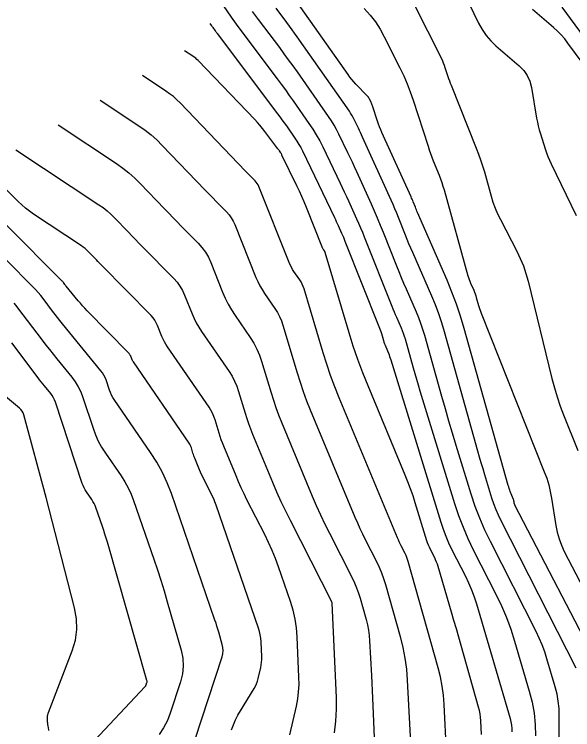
# Model space of a CAD drawing. Extents: x 1354696 to 1366163, y 660729 to 670380.
# Drawn here: x 1360824.2 to 1360905.9, y 664587.9 to 664692.5 of the extents above; entities that cross this region are included whole.
import ezdxf

# ---------------------------------------------------------------- set-up
doc = ezdxf.new("R2010")
doc.units = 0
doc.layers.add('R_Contours', color=7, linetype='Continuous')

msp = doc.modelspace()

# ---------------------------------------------------------------- linework, layer by layer
at = {"layer": 'R_Contours'}
for points in [[(1360878.42, 664702.37), (1360886.65, 664686.02), (1360886.8, 664685.71), (1360886.93, 664685.39), (1360887.06, 664685.07), (1360887.17, 664684.75), (1360887.6, 664683.43), (1360887.71, 664683.1), (1360887.82, 664682.78), (1360887.94, 664682.45), (1360888.07, 664682.13), (1360891.75, 664672.93), (1360892.09, 664672.07), (1360892.39, 664671.21), (1360892.68, 664670.33), (1360892.93, 664669.45), (1360893.92, 664665.89), (1360894.19, 664665.01), (1360894.51, 664664.15), (1360894.87, 664663.31), (1360895.27, 664662.48), (1360897.68, 664657.85), (1360898.19, 664656.79), (1360898.64, 664655.71), (1360899.02, 664654.6), (1360899.33, 664653.47), (1360902.82, 664639.24), (1360903.18, 664637.89), (1360903.58, 664636.55), (1360904.03, 664635.22), (1360904.53, 664633.91), (1360906.61, 664628.7)], [(1360888.67, 664698.34), (1360892.09, 664691.22), (1360892.59, 664690.29), (1360893.19, 664689.42), (1360893.87, 664688.62), (1360894.63, 664687.89), (1360898.04, 664684.95), (1360898.7, 664684.28), (1360899.21, 664683.54), (1360899.58, 664682.72), (1360899.81, 664681.82), (1360900.58, 664677.33), (1360900.69, 664676.75), (1360900.82, 664676.18), (1360900.97, 664675.61), (1360901.13, 664675.05), (1360901.84, 664672.81), (1360902.02, 664672.26), (1360902.23, 664671.71), (1360902.45, 664671.17), (1360902.69, 664670.64), (1360906.34, 664663.06)], [(1360910.03, 664596.43), (1360897.39, 664620.73), (1360897.37, 664620.8), (1360897.34, 664620.86), (1360897.32, 664620.93), (1360897.31, 664620.99), (1360897.27, 664621.27), (1360897.25, 664621.33), (1360897.24, 664621.4), (1360897.22, 664621.47), (1360897.19, 664621.53), (1360896.72, 664622.72), (1360896.64, 664622.94), (1360896.56, 664623.16), (1360896.49, 664623.38), (1360896.42, 664623.61), (1360889.98, 664646.58), (1360889.45, 664648.37), (1360888.85, 664650.14), (1360888.2, 664651.89), (1360887.48, 664653.62), (1360883.16, 664663.54), (1360883.08, 664663.73), (1360883, 664663.92), (1360882.92, 664664.11), (1360882.84, 664664.3), (1360882.54, 664665.07), (1360882.46, 664665.26), (1360882.38, 664665.45), (1360882.3, 664665.63), (1360882.22, 664665.82), (1360877.95, 664675.23), (1360877.77, 664675.63), (1360877.61, 664676.04), (1360877.46, 664676.45), (1360877.32, 664676.87), (1360876.59, 664679.1), (1360876.55, 664679.23), (1360876.5, 664679.37), (1360876.44, 664679.5), (1360876.38, 664679.63), (1360876.12, 664680.14), (1360876.05, 664680.26), (1360875.98, 664680.38), (1360875.89, 664680.49), (1360875.8, 664680.6), (1360874.14, 664682.31), (1360873.84, 664682.63), (1360873.55, 664682.97), (1360873.28, 664683.32), (1360873.01, 664683.68), (1360865.53, 664694.35)], [(1360854.73, 664693.77), (1360855.9, 664692.08), (1360856.14, 664691.74), (1360856.39, 664691.4), (1360856.63, 664691.06), (1360856.88, 664690.72), (1360862.64, 664683.07), (1360863.24, 664682.27), (1360863.83, 664681.46), (1360864.41, 664680.65), (1360864.99, 664679.83), (1360867.28, 664676.56), (1360867.84, 664675.73), (1360868.36, 664674.88), (1360868.85, 664674.01), (1360869.3, 664673.12), (1360871.84, 664667.83), (1360872.15, 664667.18), (1360872.45, 664666.53), (1360872.76, 664665.88), (1360873.05, 664665.23), (1360874.24, 664662.61), (1360874.53, 664661.96), (1360874.82, 664661.3), (1360875.09, 664660.64), (1360875.36, 664659.97), (1360879.41, 664649.81), (1360879.57, 664649.41), (1360879.73, 664649.01), (1360879.9, 664648.62), (1360880.07, 664648.22), (1360880.75, 664646.65), (1360880.92, 664646.26), (1360881.07, 664645.86), (1360881.21, 664645.45), (1360881.33, 664645.04), (1360882.51, 664640.82), (1360882.75, 664639.98), (1360882.99, 664639.14), (1360883.24, 664638.3), (1360883.5, 664637.46), (1360888.58, 664620.95), (1360889.16, 664619.22), (1360889.81, 664617.51), (1360890.53, 664615.83), (1360891.32, 664614.18), (1360894.66, 664607.63), (1360895.45, 664605.98), (1360896.16, 664604.3), (1360896.79, 664602.59), (1360897.34, 664600.85), (1360899.5, 664593.5), (1360899.91, 664591.9), (1360900.2, 664590.29), (1360900.37, 664588.66), (1360900.42, 664587.01)], [(1360906.36, 664596.88), (1360895.4, 664618.43), (1360895.01, 664619.24), (1360894.65, 664620.06), (1360894.34, 664620.9), (1360894.05, 664621.75), (1360893, 664625.18), (1360892.74, 664626.04), (1360892.48, 664626.9), (1360892.23, 664627.76), (1360891.98, 664628.63), (1360887.1, 664646.06), (1360886.7, 664647.4), (1360886.26, 664648.71), (1360885.77, 664650.01), (1360885.24, 664651.3), (1360882.45, 664657.69), (1360882.18, 664658.32), (1360881.91, 664658.96), (1360881.65, 664659.59), (1360881.4, 664660.23), (1360880.38, 664662.79), (1360880.12, 664663.43), (1360879.85, 664664.06), (1360879.58, 664664.69), (1360879.3, 664665.32), (1360875.11, 664674.56), (1360874.96, 664674.88), (1360874.81, 664675.2), (1360874.66, 664675.52), (1360874.51, 664675.84), (1360873.9, 664677.12), (1360873.74, 664677.43), (1360873.57, 664677.74), (1360873.38, 664678.04), (1360873.19, 664678.33), (1360865.56, 664689.21), (1360865.19, 664689.74), (1360864.81, 664690.26), (1360864.43, 664690.79), (1360864.04, 664691.31), (1360862.48, 664693.38)], [(1360875.37, 664693.35), (1360876.22, 664692.4), (1360876.99, 664691.4), (1360877.68, 664690.34), (1360878.29, 664689.23), (1360880.58, 664684.67), (1360881.14, 664683.52), (1360881.64, 664682.35), (1360882.1, 664681.16), (1360882.52, 664679.96), (1360884.7, 664673.22), (1360884.87, 664672.69), (1360885.06, 664672.15), (1360885.26, 664671.62), (1360885.47, 664671.09), (1360886.31, 664668.98), (1360886.52, 664668.45), (1360886.71, 664667.92), (1360886.88, 664667.38), (1360887.04, 664666.83), (1360890.53, 664654.27), (1360890.62, 664654), (1360890.71, 664653.73), (1360890.81, 664653.46), (1360890.92, 664653.19), (1360891.37, 664652.15), (1360891.48, 664651.88), (1360891.58, 664651.62), (1360891.67, 664651.35), (1360891.75, 664651.07), (1360892.08, 664649.92), (1360892.16, 664649.64), (1360892.25, 664649.36), (1360892.35, 664649.08), (1360892.45, 664648.81), (1360901.7, 664625.62), (1360902.05, 664624.68), (1360902.34, 664623.72), (1360902.58, 664622.74), (1360902.76, 664621.75), (1360903.38, 664617.76), (1360903.57, 664616.78), (1360903.85, 664615.82), (1360904.19, 664614.88), (1360904.62, 664613.97), (1360912.07, 664599.65)], [(1360909.78, 664682.03), (1360905.16, 664688.29), (1360904.68, 664688.91), (1360904.17, 664689.49), (1360903.63, 664690.05), (1360903.05, 664690.57), (1360899.98, 664693.23)], [(1360911.39, 664683.95), (1360904.33, 664693.54)], [(1360903.78, 664569.96), (1360903.89, 664589.93), (1360903.86, 664591), (1360903.75, 664592.06), (1360903.57, 664593.1), (1360903.3, 664594.14), (1360902.09, 664598.27), (1360901.76, 664599.29), (1360901.39, 664600.3), (1360900.97, 664601.28), (1360900.51, 664602.25), (1360893.81, 664615.41), (1360893, 664617.09), (1360892.27, 664618.8), (1360891.61, 664620.54), (1360891.02, 664622.31), (1360888.82, 664629.47), (1360888.28, 664631.24), (1360887.75, 664633.02), (1360887.23, 664634.8), (1360886.73, 664636.59), (1360884.21, 664645.55), (1360883.95, 664646.42), (1360883.66, 664647.28), (1360883.34, 664648.13), (1360883, 664648.97), (1360881.54, 664652.31), (1360881.18, 664653.15), (1360880.83, 664653.99), (1360880.48, 664654.83), (1360880.14, 664655.67), (1360878.18, 664660.6), (1360877.76, 664661.64), (1360877.33, 664662.68), (1360876.88, 664663.71), (1360876.42, 664664.73), (1360874.27, 664669.49), (1360873.95, 664670.18), (1360873.63, 664670.87), (1360873.31, 664671.55), (1360872.98, 664672.24), (1360871.67, 664674.97), (1360871.33, 664675.65), (1360870.96, 664676.31), (1360870.56, 664676.95), (1360870.14, 664677.58), (1360865.59, 664684.07), (1360864.96, 664684.97), (1360864.31, 664685.86), (1360863.66, 664686.75), (1360863.01, 664687.63), (1360859.89, 664691.77), (1360859.47, 664692.34), (1360859.05, 664692.91)], [(1360852.8, 664691.16), (1360853.05, 664690.83), (1360853.09, 664690.77), (1360853.14, 664690.72), (1360853.18, 664690.66), (1360853.21, 664690.6), (1360853.57, 664690.09), (1360853.64, 664689.98), (1360853.72, 664689.88), (1360853.79, 664689.78), (1360853.87, 664689.68), (1360862.7, 664677.94), (1360863.02, 664677.51), (1360863.34, 664677.07), (1360863.66, 664676.62), (1360863.98, 664676.18), (1360865.22, 664674.4), (1360865.53, 664673.95), (1360865.81, 664673.48), (1360866.07, 664673.01), (1360866.32, 664672.53), (1360871.01, 664662.77), (1360871.15, 664662.49), (1360871.28, 664662.2), (1360871.41, 664661.92), (1360871.54, 664661.64), (1360872.06, 664660.5), (1360872.18, 664660.21), (1360872.31, 664659.92), (1360872.43, 664659.64), (1360872.55, 664659.35), (1360877.52, 664646.84), (1360877.62, 664646.6), (1360877.71, 664646.35), (1360877.79, 664646.1), (1360877.87, 664645.85), (1360878.18, 664644.81), (1360878.25, 664644.57), (1360878.34, 664644.33), (1360878.42, 664644.1), (1360878.52, 664643.86), (1360878.9, 664642.94), (1360879, 664642.7), (1360879.08, 664642.47), (1360879.17, 664642.23), (1360879.24, 664641.99), (1360886.56, 664618.23), (1360886.9, 664617.2), (1360887.28, 664616.19), (1360887.71, 664615.19), (1360888.18, 664614.21), (1360890.16, 664610.33), (1360890.63, 664609.36), (1360891.05, 664608.36), (1360891.43, 664607.34), (1360891.76, 664606.31), (1360896.69, 664589.5), (1360896.81, 664589.03), (1360896.89, 664588.55), (1360896.94, 664588.07), (1360896.96, 664587.59)], [(1360892.51, 664587.18), (1360892.4, 664589.2), (1360892.36, 664589.7), (1360892.3, 664590.2), (1360892.2, 664590.69), (1360892.08, 664591.18), (1360889.54, 664600.18), (1360889.19, 664601.41), (1360888.84, 664602.63), (1360888.49, 664603.86), (1360888.13, 664605.08), (1360886.17, 664611.77), (1360886.06, 664612.09), (1360885.95, 664612.41), (1360885.81, 664612.73), (1360885.67, 664613.03), (1360885.05, 664614.25), (1360884.9, 664614.56), (1360884.76, 664614.87), (1360884.64, 664615.19), (1360884.53, 664615.51), (1360882.83, 664621.06), (1360882.5, 664622.09), (1360882.14, 664623.11), (1360881.76, 664624.12), (1360881.36, 664625.12), (1360875.92, 664638.18), (1360875.16, 664640.09), (1360874.44, 664642.02), (1360873.77, 664643.97), (1360873.16, 664645.94), (1360869.66, 664657.65), (1360869.64, 664657.72), (1360869.62, 664657.78), (1360869.58, 664657.84), (1360869.55, 664657.9), (1360869.39, 664658.13), (1360869.35, 664658.18), (1360869.32, 664658.24), (1360869.29, 664658.3), (1360869.26, 664658.37), (1360866.9, 664664.26), (1360866.58, 664665.06), (1360866.24, 664665.85), (1360865.88, 664666.64), (1360865.51, 664667.42), (1360863.34, 664671.93), (1360863.3, 664672.01), (1360863.26, 664672.09), (1360863.22, 664672.16), (1360863.17, 664672.24), (1360862.96, 664672.53), (1360862.91, 664672.6), (1360862.86, 664672.67), (1360862.81, 664672.74), (1360862.75, 664672.81), (1360860.82, 664675.38), (1360860.47, 664675.83), (1360860.12, 664676.27), (1360859.74, 664676.69), (1360859.36, 664677.1), (1360851.07, 664685.74), (1360850.9, 664685.91), (1360850.72, 664686.07), (1360850.52, 664686.22), (1360850.32, 664686.37), (1360849.09, 664687.18)], [(1360887.42, 664584.67), (1360887.06, 664591.55), (1360886.96, 664592.92), (1360886.77, 664594.27), (1360886.51, 664595.61), (1360886.17, 664596.94), (1360881.8, 664612.46), (1360881.71, 664612.76), (1360881.6, 664613.06), (1360881.48, 664613.35), (1360881.34, 664613.64), (1360880.76, 664614.77), (1360880.62, 664615.06), (1360880.49, 664615.34), (1360880.36, 664615.63), (1360880.23, 664615.93), (1360871.7, 664636.42), (1360871.05, 664638.04), (1360870.44, 664639.68), (1360869.88, 664641.33), (1360869.35, 664643), (1360866.56, 664652.35), (1360866.44, 664652.7), (1360866.3, 664653.04), (1360866.13, 664653.36), (1360865.93, 664653.68), (1360865.09, 664654.9), (1360864.89, 664655.21), (1360864.71, 664655.53), (1360864.54, 664655.86), (1360864.39, 664656.2), (1360859.94, 664667.33), (1360859.84, 664667.55), (1360859.71, 664667.77), (1360859.57, 664667.97), (1360859.4, 664668.15), (1360858.7, 664668.87), (1360858.52, 664669.04), (1360858.35, 664669.22), (1360858.17, 664669.4), (1360858, 664669.58), (1360848.45, 664679.54), (1360847.96, 664680.02), (1360847.45, 664680.47), (1360846.91, 664680.89), (1360846.35, 664681.29), (1360842.92, 664683.56)], [(1360836.76, 664679.94), (1360842.39, 664676.21), (1360843.31, 664675.56), (1360844.19, 664674.87), (1360845.03, 664674.13), (1360845.82, 664673.34), (1360852.09, 664666.81), (1360852.48, 664666.41), (1360852.87, 664666.01), (1360853.26, 664665.6), (1360853.65, 664665.2), (1360855.23, 664663.6), (1360855.6, 664663.19), (1360855.93, 664662.74), (1360856.2, 664662.26), (1360856.44, 664661.76), (1360859.53, 664654.04), (1360859.79, 664653.42), (1360860.09, 664652.82), (1360860.42, 664652.24), (1360860.79, 664651.68), (1360862.31, 664649.46), (1360862.67, 664648.89), (1360862.98, 664648.3), (1360863.25, 664647.69), (1360863.46, 664647.06), (1360865.55, 664640.07), (1360865.98, 664638.7), (1360866.44, 664637.33), (1360866.94, 664635.99), (1360867.48, 664634.65), (1360874, 664618.98), (1360874.36, 664618.15), (1360874.73, 664617.33), (1360875.11, 664616.51), (1360875.52, 664615.7), (1360877.15, 664612.47), (1360877.54, 664611.66), (1360877.89, 664610.83), (1360878.2, 664609.98), (1360878.46, 664609.12), (1360880.61, 664601.5), (1360881.01, 664599.93), (1360881.31, 664598.35), (1360881.53, 664596.76), (1360881.66, 664595.14), (1360882.42, 664580.52)], [(1360830.59, 664676.32), (1360839.12, 664670.67), (1360840.06, 664670.01), (1360840.95, 664669.31), (1360841.81, 664668.55), (1360842.62, 664667.75), (1360846.17, 664664.04), (1360846.78, 664663.42), (1360847.39, 664662.79), (1360848, 664662.16), (1360848.61, 664661.54), (1360851.06, 664659.05), (1360851.63, 664658.41), (1360852.14, 664657.71), (1360852.57, 664656.97), (1360852.93, 664656.19), (1360854.66, 664651.87), (1360855.04, 664650.98), (1360855.48, 664650.11), (1360855.96, 664649.27), (1360856.49, 664648.45), (1360858.7, 664645.24), (1360859.22, 664644.41), (1360859.67, 664643.56), (1360860.05, 664642.68), (1360860.36, 664641.76), (1360861.74, 664637.13), (1360862.08, 664636.06), (1360862.44, 664634.99), (1360862.83, 664633.93), (1360863.25, 664632.88), (1360867.77, 664622.04), (1360868.36, 664620.67), (1360868.97, 664619.31), (1360869.6, 664617.96), (1360870.27, 664616.63), (1360873.59, 664610.09), (1360873.94, 664609.36), (1360874.25, 664608.62), (1360874.52, 664607.87), (1360874.75, 664607.11), (1360875.63, 664604.01), (1360875.82, 664603.24), (1360875.97, 664602.45), (1360876.08, 664601.66), (1360876.15, 664600.86), (1360876.41, 664595.81), (1360876.47, 664594.71), (1360876.52, 664593.61), (1360876.57, 664592.51), (1360876.62, 664591.4), (1360876.83, 664586.74)], [(1360824.43, 664672.7), (1360836.56, 664664.66), (1360837.17, 664664.23), (1360837.75, 664663.78), (1360838.3, 664663.29), (1360838.82, 664662.77), (1360840.87, 664660.63), (1360841.39, 664660.1), (1360841.9, 664659.57), (1360842.42, 664659.04), (1360842.94, 664658.51), (1360847.51, 664653.87), (1360848, 664653.32), (1360848.42, 664652.74), (1360848.79, 664652.11), (1360849.09, 664651.44), (1360850.19, 664648.7), (1360850.48, 664648.03), (1360850.81, 664647.37), (1360851.17, 664646.73), (1360851.57, 664646.12), (1360855.6, 664640.26), (1360856.04, 664639.57), (1360856.41, 664638.85), (1360856.73, 664638.11), (1360857, 664637.34), (1360857.93, 664634.2), (1360858.18, 664633.42), (1360858.44, 664632.65), (1360858.73, 664631.88), (1360859.03, 664631.12), (1360861.95, 664624.1), (1360862.56, 664622.68), (1360863.19, 664621.28), (1360863.85, 664619.89), (1360864.53, 664618.51), (1360870.56, 664606.65), (1360870.57, 664606.63), (1360870.58, 664606.61), (1360870.59, 664606.59), (1360870.59, 664606.57), (1360870.62, 664606.48), (1360870.63, 664606.46), (1360870.63, 664606.44), (1360870.64, 664606.42), (1360870.64, 664606.4), (1360871.26, 664592.61), (1360871.28, 664590.87), (1360871.18, 664589.13), (1360870.97, 664587.41)], [(1360864.48, 664587.12), (1360865.44, 664591.32), (1360865.64, 664592.38), (1360865.77, 664593.44), (1360865.83, 664594.51), (1360865.82, 664595.59), (1360865.55, 664601.45), (1360865.45, 664602.77), (1360865.25, 664604.06), (1360864.96, 664605.35), (1360864.57, 664606.61), (1360862.81, 664611.72), (1360862.37, 664612.92), (1360861.9, 664614.1), (1360861.38, 664615.26), (1360860.82, 664616.41), (1360858.22, 664621.52), (1360857.8, 664622.38), (1360857.39, 664623.24), (1360857, 664624.12), (1360856.62, 664624.99), (1360854.81, 664629.35), (1360854.62, 664629.82), (1360854.44, 664630.3), (1360854.28, 664630.78), (1360854.13, 664631.27), (1360853.55, 664633.21), (1360853.38, 664633.69), (1360853.18, 664634.16), (1360852.95, 664634.6), (1360852.68, 664635.03), (1360846.59, 664643.89), (1360846.35, 664644.26), (1360846.14, 664644.63), (1360845.95, 664645.01), (1360845.77, 664645.41), (1360845.13, 664647.02), (1360844.95, 664647.41), (1360844.74, 664647.78), (1360844.49, 664648.12), (1360844.2, 664648.44), (1360836.89, 664655.87), (1360836.65, 664656.11), (1360836.42, 664656.35), (1360836.19, 664656.59), (1360835.95, 664656.83), (1360835.03, 664657.79), (1360834.79, 664658.03), (1360834.54, 664658.25), (1360834.28, 664658.45), (1360834.01, 664658.65), (1360827.01, 664663.28), (1360826.42, 664663.7), (1360825.84, 664664.15), (1360825.29, 664664.62), (1360824.77, 664665.12), (1360822.19, 664667.72)], [(1360855.97, 664587.88), (1360856.23, 664588.6), (1360856.53, 664589.31), (1360856.87, 664589.99), (1360857.26, 664590.66), (1360859.27, 664593.9), (1360859.47, 664594.25), (1360859.63, 664594.61), (1360859.77, 664594.99), (1360859.87, 664595.38), (1360860.23, 664596.96), (1360860.31, 664597.35), (1360860.36, 664597.75), (1360860.38, 664598.15), (1360860.38, 664598.56), (1360860.28, 664600.75), (1360860.24, 664601.25), (1360860.16, 664601.74), (1360860.05, 664602.23), (1360859.91, 664602.71), (1360853.7, 664620.72), (1360853.53, 664621.19), (1360853.35, 664621.65), (1360853.15, 664622.1), (1360852.93, 664622.54), (1360851.92, 664624.54), (1360851.75, 664624.87), (1360851.59, 664625.21), (1360851.44, 664625.55), (1360851.29, 664625.89), (1360850.59, 664627.59), (1360850.51, 664627.77), (1360850.44, 664627.96), (1360850.38, 664628.14), (1360850.32, 664628.33), (1360850.09, 664629.09), (1360850.03, 664629.28), (1360849.95, 664629.46), (1360849.86, 664629.63), (1360849.76, 664629.8), (1360841.6, 664641.67), (1360841.53, 664641.78), (1360841.46, 664641.89), (1360841.41, 664642), (1360841.36, 664642.12), (1360841.17, 664642.59), (1360841.11, 664642.71), (1360841.05, 664642.82), (1360840.98, 664642.92), (1360840.89, 664643.01), (1360834.84, 664649.16), (1360834.5, 664649.51), (1360834.17, 664649.87), (1360833.85, 664650.24), (1360833.54, 664650.61), (1360831.8, 664652.73), (1360831.75, 664652.8), (1360831.69, 664652.87), (1360831.64, 664652.93), (1360831.59, 664653), (1360831.38, 664653.28), (1360831.32, 664653.35), (1360831.27, 664653.41), (1360831.21, 664653.48), (1360831.15, 664653.54), (1360823.11, 664661.64)], [(1360849.62, 664583.4), (1360854.58, 664598.56), (1360854.69, 664599), (1360854.73, 664599.45), (1360854.7, 664599.89), (1360854.61, 664600.34), (1360854.1, 664602.13), (1360853.97, 664602.58), (1360853.83, 664603.02), (1360853.69, 664603.46), (1360853.54, 664603.9), (1360847.16, 664622.41), (1360846.56, 664623.99), (1360845.85, 664625.52), (1360845.04, 664627), (1360844.13, 664628.42), (1360838.79, 664636.16), (1360838.58, 664636.48), (1360838.4, 664636.83), (1360838.24, 664637.18), (1360838.1, 664637.55), (1360837.61, 664639.03), (1360837.47, 664639.4), (1360837.3, 664639.74), (1360837.1, 664640.07), (1360836.87, 664640.38), (1360831.23, 664647.26), (1360830.87, 664647.71), (1360830.51, 664648.17), (1360830.15, 664648.62), (1360829.8, 664649.08), (1360828.41, 664650.93), (1360828.05, 664651.38), (1360827.68, 664651.82), (1360827.29, 664652.25), (1360826.89, 664652.67), (1360823.05, 664656.54)], [(1360824.12, 664650.26), (1360824.4, 664649.93), (1360824.67, 664649.58), (1360828.27, 664644.83), (1360828.8, 664644.14), (1360829.33, 664643.47), (1360829.86, 664642.79), (1360830.4, 664642.12), (1360832.59, 664639.46), (1360833.1, 664638.77), (1360833.54, 664638.05), (1360833.91, 664637.29), (1360834.22, 664636.49), (1360835.71, 664631.96), (1360836.06, 664631.01), (1360836.48, 664630.09), (1360836.96, 664629.2), (1360837.51, 664628.35), (1360839.82, 664624.99), (1360840.37, 664624.14), (1360840.85, 664623.25), (1360841.28, 664622.34), (1360841.64, 664621.39), (1360844.59, 664612.83), (1360845.11, 664611.28), (1360845.61, 664609.73), (1360846.09, 664608.17), (1360846.55, 664606.6), (1360848.58, 664599.5), (1360848.83, 664598.34), (1360848.89, 664597.19), (1360848.78, 664596.04), (1360848.5, 664594.89), (1360847, 664590.32), (1360846.58, 664589.21), (1360846.03, 664588.16), (1360845.38, 664587.19)], [(1360835.21, 664585.53), (1360843.32, 664594.2), (1360843.37, 664594.26), (1360843.42, 664594.32), (1360843.45, 664594.39), (1360843.48, 664594.46), (1360843.58, 664594.77), (1360843.6, 664594.84), (1360843.6, 664594.92), (1360843.6, 664594.99), (1360843.58, 664595.07), (1360837.8, 664615.31), (1360837.63, 664615.88), (1360837.45, 664616.46), (1360837.27, 664617.03), (1360837.08, 664617.6), (1360836.12, 664620.36), (1360836, 664620.68), (1360835.86, 664620.99), (1360835.7, 664621.28), (1360835.51, 664621.57), (1360834.74, 664622.69), (1360834.56, 664622.98), (1360834.4, 664623.28), (1360834.26, 664623.58), (1360834.14, 664623.9), (1360830.22, 664635.77), (1360830.09, 664636.11), (1360829.93, 664636.44), (1360829.74, 664636.75), (1360829.52, 664637.04), (1360828.59, 664638.18), (1360828.36, 664638.47), (1360828.13, 664638.75), (1360827.9, 664639.05), (1360827.68, 664639.34), (1360823.81, 664644.44)], [(1360829.26, 664587.75), (1360829.24, 664587.89), (1360829.13, 664588.43), (1360829.11, 664588.56), (1360829.09, 664588.69), (1360829.08, 664588.83), (1360829.07, 664588.97), (1360829.06, 664589.74), (1360829.07, 664589.91), (1360829.09, 664590.08), (1360829.13, 664590.24), (1360829.18, 664590.41), (1360832.65, 664599.4), (1360833.12, 664600.96), (1360833.34, 664602.53), (1360833.31, 664604.12), (1360833.02, 664605.72), (1360830.63, 664615.02), (1360830.19, 664616.73), (1360829.74, 664618.44), (1360829.29, 664620.15), (1360828.83, 664621.86), (1360825.57, 664633.92), (1360825.47, 664634.21), (1360825.33, 664634.47), (1360825.15, 664634.71), (1360824.93, 664634.92), (1360819.35, 664639.56)]]:
    msp.add_lwpolyline(points, dxfattribs=at)

doc.saveas('drawing.dxf')
